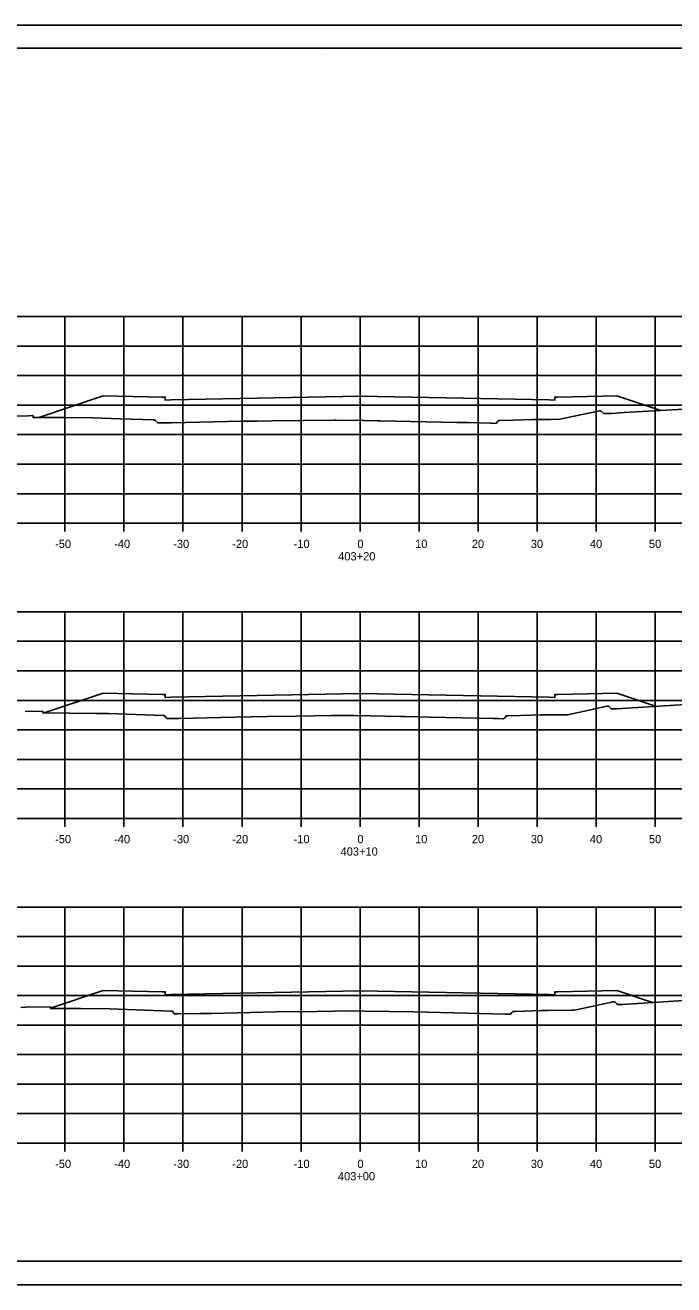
# Model space of a CAD drawing. Extents: x -70 to 701944, y -4 to 666871.
# Drawn here: x 669159.3 to 669269.2, y 661355.5 to 661568.9 of the extents above; entities that cross this region are included whole.
import ezdxf

# ---------------------------------------------------------------- set-up
doc = ezdxf.new("R2010")
doc.units = 0
for name, color, linetype in [('R_Axis', 7, 'Continuous'), ('R_Axis Annot', 7, 'Continuous'), ('R_Border', 7, 'Continuous'), ('R_Exist Surface', 7, 'Continuous'), ('R_Fin Surface', 7, 'Continuous'), ('R_Grid', 7, 'Continuous'), ('R_No Plot', 7, 'Continuous')]:
    doc.layers.add(name, color=color, linetype=linetype)

msp = doc.modelspace()

# ---------------------------------------------------------------- linework, layer by layer
at = {"layer": 'R_Axis'}
for p, q in [((669066.07, 661484.53), (669366.07, 661484.53)), ((669166.07, 661483.13), (669166.07, 661484.53)), ((669176.07, 661483.13), (669176.07, 661484.53)), ((669186.07, 661483.13), (669186.07, 661484.53)), ((669196.07, 661483.13), (669196.07, 661484.53)), ((669206.07, 661483.13), (669206.07, 661484.53)), ((669216.07, 661483.13), (669216.07, 661484.53)), ((669226.07, 661483.13), (669226.07, 661484.53)), ((669236.07, 661483.13), (669236.07, 661484.53)), ((669246.07, 661483.13), (669246.07, 661484.53)), ((669256.07, 661483.13), (669256.07, 661484.53)), ((669266.07, 661483.13), (669266.07, 661484.53)), ((669066.07, 661434.53), (669366.07, 661434.53)), ((669166.07, 661433.13), (669166.07, 661434.53)), ((669176.07, 661433.13), (669176.07, 661434.53)), ((669186.07, 661433.13), (669186.07, 661434.53)), ((669196.07, 661433.13), (669196.07, 661434.53)), ((669206.07, 661433.13), (669206.07, 661434.53)), ((669216.07, 661433.13), (669216.07, 661434.53)), ((669226.07, 661433.13), (669226.07, 661434.53)), ((669236.07, 661433.13), (669236.07, 661434.53)), ((669246.07, 661433.13), (669246.07, 661434.53)), ((669256.07, 661433.13), (669256.07, 661434.53)), ((669266.07, 661433.13), (669266.07, 661434.53)), ((669066.07, 661379.53), (669366.07, 661379.53)), ((669166.07, 661378.13), (669166.07, 661379.53)), ((669176.07, 661378.13), (669176.07, 661379.53)), ((669186.07, 661378.13), (669186.07, 661379.53)), ((669196.07, 661378.13), (669196.07, 661379.53)), ((669206.07, 661378.13), (669206.07, 661379.53)), ((669216.07, 661378.13), (669216.07, 661379.53)), ((669226.07, 661378.13), (669226.07, 661379.53)), ((669236.07, 661378.13), (669236.07, 661379.53)), ((669246.07, 661378.13), (669246.07, 661379.53)), ((669256.07, 661378.13), (669256.07, 661379.53)), ((669266.07, 661378.13), (669266.07, 661379.53))]:
    msp.add_line(p, q, dxfattribs=at)
at = {"layer": 'R_Border'}
for p, q in [((669058.07, 661564.99), (669374.25, 661564.99)), ((669210.59, 661564.73), (669210.59, 661564.73)), ((669210.59, 661564.73), (669210.59, 661564.73)), ((669374.25, 661359.53), (669058.07, 661359.53))]:
    msp.add_line(p, q, dxfattribs=at)
at = {"layer": 'R_Exist Surface'}
for points in [[(669155.68, 661502.6), (669159.9, 661502.74), (669160.66, 661502.76), (669160.67, 661502.71), (669160.69, 661502.46), (669165.98, 661502.42), (669170.82, 661502.37), (669175.42, 661502.22), (669181.1, 661502.02), (669181.26, 661502.01), (669181.37, 661502), (669181.53, 661501.81), (669181.79, 661501.52), (669182.1, 661501.51), (669182.34, 661501.51), (669182.62, 661501.53), (669184.15, 661501.55), (669196, 661501.79), (669198.64, 661501.84), (669201.16, 661501.87), (669211.68, 661502.01), (669211.68, 661502.01), (669212.03, 661502), (669216.74, 661501.93), (669216.79, 661501.93), (669218.97, 661501.86), (669219.45, 661501.85), (669232.43, 661501.61), (669234.42, 661501.57), (669238.15, 661501.47), (669238.33, 661501.47), (669239.1, 661501.44), (669239.41, 661501.84), (669239.5, 661501.94), (669239.75, 661501.91), (669239.82, 661501.91), (669241.96, 661501.98), (669245.36, 661502.1), (669248.43, 661502.12), (669249.9, 661502.13), (669256.12, 661503.48), (669256.56, 661503.56), (669256.85, 661503.56), (669256.86, 661503.56), (669257.29, 661503.12), (669257.3, 661503.11), (669257.33, 661503.11), (669258.19, 661503.11), (669258.79, 661503.14), (669260.82, 661503.26), (669289.23, 661504.88)], [(669159.32, 661452.63), (669162.31, 661452.69), (669162.33, 661452.58), (669162.34, 661452.4), (669171.34, 661452.33), (669172.44, 661452.33), (669173.45, 661452.29), (669182.65, 661451.97), (669182.74, 661451.97), (669182.92, 661451.95), (669183.07, 661451.78), (669183.36, 661451.47), (669183.55, 661451.47), (669183.87, 661451.46), (669185.41, 661451.48), (669194.83, 661451.68), (669200.41, 661451.8), (669205.27, 661451.86), (669211.12, 661451.94), (669213.12, 661451.98), (669213.2, 661451.98), (669215.04, 661451.95), (669222.99, 661451.81), (669223.72, 661451.79), (669227.93, 661451.71), (669238.67, 661451.46), (669239.48, 661451.44), (669240.28, 661451.42), (669240.43, 661451.42), (669240.5, 661451.5), (669240.84, 661451.91), (669240.89, 661451.9), (669241.16, 661451.89), (669243.23, 661451.96), (669246.76, 661452.06), (669248.02, 661452.07), (669251.19, 661452.09), (669254.88, 661452.89), (669257.87, 661453.53), (669258.06, 661453.53), (669258.17, 661453.53), (669258.31, 661453.35), (669258.58, 661453.07), (669259.12, 661453.07), (669259.48, 661453.07), (669278.44, 661454.29)], [(669158.61, 661402.52), (669159.39, 661402.54), (669163.61, 661402.61), (669163.62, 661402.56), (669163.65, 661402.34), (669168.69, 661402.32), (669173.68, 661402.29), (669181.05, 661402.02), (669183.92, 661401.91), (669183.95, 661401.91), (669184.2, 661401.92), (669184.23, 661401.88), (669184.63, 661401.41), (669184.68, 661401.41), (669185.18, 661401.42), (669188.93, 661401.48), (669190.87, 661401.52), (669201.86, 661401.76), (669208.74, 661401.85), (669211.75, 661401.9), (669214.28, 661401.95), (669214.28, 661401.95), (669214.34, 661401.95), (669216.86, 661401.91), (669225.23, 661401.76), (669231.93, 661401.6), (669240.63, 661401.4), (669241.04, 661401.38), (669241.56, 661401.38), (669241.78, 661401.64), (669241.95, 661401.86), (669242.13, 661401.85), (669242.28, 661401.85), (669246.77, 661401.98), (669247.85, 661402.01), (669251.92, 661402.05), (669252.26, 661402.05), (669252.65, 661402.14), (669258.93, 661403.49), (669259, 661403.49), (669259.24, 661403.49), (669259.53, 661403.12), (669259.62, 661403.03), (669259.8, 661403.03), (669260.52, 661403.02), (669278.78, 661404.21)]]:
    msp.add_lwpolyline(points, dxfattribs=at)
at = {"layer": 'R_Fin Surface'}
for points in [[(669161.67, 661502.45), (669172.56, 661506.09), (669177.56, 661505.99), (669182.56, 661505.89), (669183.06, 661505.89), (669183.07, 661505.39), (669184.07, 661505.41), (669216.07, 661506.05), (669248.07, 661505.41), (669249.07, 661505.39), (669249.08, 661505.89), (669249.58, 661505.89), (669254.58, 661505.99), (669259.58, 661506.09), (669267.01, 661503.61)], [(669162.58, 661452.4), (669172.56, 661455.73), (669177.56, 661455.63), (669182.56, 661455.53), (669183.06, 661455.53), (669183.07, 661455.03), (669184.07, 661455.05), (669216.07, 661455.69), (669248.07, 661455.05), (669249.07, 661455.03), (669249.08, 661455.53), (669249.58, 661455.53), (669254.58, 661455.63), (669259.58, 661455.73), (669266.25, 661453.51)], [(669163.65, 661402.4), (669172.56, 661405.37), (669177.56, 661405.27), (669182.56, 661405.17), (669183.06, 661405.17), (669183.07, 661404.67), (669184.07, 661404.69), (669216.07, 661405.33), (669248.07, 661404.69), (669249.07, 661404.67), (669249.08, 661405.17), (669249.58, 661405.17), (669254.58, 661405.27), (669259.58, 661405.37), (669265.62, 661403.35)]]:
    msp.add_lwpolyline(points, dxfattribs=at)
at = {"layer": 'R_Grid'}
for p, q in [((669066.07, 661519.53), (669366.07, 661519.53)), ((669166.07, 661484.53), (669166.07, 661519.53)), ((669176.07, 661484.53), (669176.07, 661519.53)), ((669186.07, 661484.53), (669186.07, 661519.53)), ((669196.07, 661484.53), (669196.07, 661519.53)), ((669206.07, 661484.53), (669206.07, 661519.53)), ((669216.07, 661484.53), (669216.07, 661519.53)), ((669226.07, 661484.53), (669226.07, 661519.53)), ((669236.07, 661484.53), (669236.07, 661519.53)), ((669246.07, 661484.53), (669246.07, 661519.53)), ((669256.07, 661484.53), (669256.07, 661519.53)), ((669266.07, 661484.53), (669266.07, 661519.53)), ((669066.07, 661514.53), (669366.07, 661514.53)), ((669066.07, 661509.53), (669366.07, 661509.53)), ((669066.07, 661504.53), (669366.07, 661504.53)), ((669066.07, 661499.53), (669366.07, 661499.53)), ((669066.07, 661494.53), (669366.07, 661494.53)), ((669066.07, 661489.53), (669366.07, 661489.53)), ((669066.07, 661484.53), (669366.07, 661484.53)), ((669066.07, 661469.53), (669366.07, 661469.53)), ((669166.07, 661434.53), (669166.07, 661469.53)), ((669176.07, 661434.53), (669176.07, 661469.53)), ((669186.07, 661434.53), (669186.07, 661469.53)), ((669196.07, 661434.53), (669196.07, 661469.53)), ((669206.07, 661434.53), (669206.07, 661469.53)), ((669216.07, 661434.53), (669216.07, 661469.53)), ((669226.07, 661434.53), (669226.07, 661469.53)), ((669236.07, 661434.53), (669236.07, 661469.53)), ((669246.07, 661434.53), (669246.07, 661469.53)), ((669256.07, 661434.53), (669256.07, 661469.53)), ((669266.07, 661434.53), (669266.07, 661469.53)), ((669066.07, 661464.53), (669366.07, 661464.53)), ((669066.07, 661459.53), (669366.07, 661459.53)), ((669066.07, 661454.53), (669366.07, 661454.53)), ((669066.07, 661449.53), (669366.07, 661449.53)), ((669066.07, 661444.53), (669366.07, 661444.53)), ((669066.07, 661439.53), (669366.07, 661439.53)), ((669066.07, 661434.53), (669366.07, 661434.53)), ((669066.07, 661419.53), (669366.07, 661419.53)), ((669166.07, 661379.53), (669166.07, 661419.53)), ((669176.07, 661379.53), (669176.07, 661419.53)), ((669186.07, 661379.53), (669186.07, 661419.53)), ((669196.07, 661379.53), (669196.07, 661419.53)), ((669206.07, 661379.53), (669206.07, 661419.53)), ((669216.07, 661379.53), (669216.07, 661419.53)), ((669226.07, 661379.53), (669226.07, 661419.53)), ((669236.07, 661379.53), (669236.07, 661419.53)), ((669246.07, 661379.53), (669246.07, 661419.53)), ((669256.07, 661379.53), (669256.07, 661419.53)), ((669266.07, 661379.53), (669266.07, 661419.53)), ((669066.07, 661414.53), (669366.07, 661414.53)), ((669066.07, 661409.53), (669366.07, 661409.53)), ((669066.07, 661404.53), (669366.07, 661404.53)), ((669066.07, 661399.53), (669366.07, 661399.53)), ((669066.07, 661394.53), (669366.07, 661394.53)), ((669066.07, 661389.53), (669366.07, 661389.53)), ((669066.07, 661384.53), (669366.07, 661384.53)), ((669066.07, 661379.53), (669366.07, 661379.53))]:
    msp.add_line(p, q, dxfattribs=at)
at = {"layer": 'R_No Plot'}
for p, q in [((669045.67, 661568.88), (669379, 661568.88)), ((669045.67, 661355.55), (669379, 661355.55))]:
    msp.add_line(p, q, dxfattribs=at)
for points in [[(669045.66, 661568.88), (669379, 661568.88), (669379, 661355.54), (669045.66, 661355.54)], [(669291.99, 661564.99), (669291.99, 661555.11), (669327.72, 661555.11), (669327.72, 661552.19), (669350.92, 661552.19), (669350.92, 661527.85), (669374.25, 661527.85), (669374.25, 661359.53), (669058.07, 661359.53), (669058.07, 661564.99)]]:
    msp.add_lwpolyline(points, close=True, dxfattribs=at)

# ---------------------------------------------------------------- texts
at = {"layer": 'R_Axis Annot'}
for s, p in [('-50', (669164.41, 661480.33)), ('-40', (669174.41, 661480.33)), ('-30', (669184.41, 661480.33)), ('-20', (669194.41, 661480.33)), ('-10', (669204.81, 661480.33)), ('0', (669215.61, 661480.33)), ('10', (669225.38, 661480.33)), ('20', (669234.99, 661480.33)), ('30', (669244.99, 661480.33)), ('40', (669254.99, 661480.33)), ('50', (669264.99, 661480.33)), ('403+20', (669212.36, 661478.23)), ('-50', (669164.41, 661430.33)), ('-40', (669174.41, 661430.33)), ('-30', (669184.41, 661430.33)), ('-20', (669194.41, 661430.33)), ('-10', (669204.81, 661430.33)), ('0', (669215.61, 661430.33)), ('10', (669225.38, 661430.33)), ('20', (669234.99, 661430.33)), ('30', (669244.99, 661430.33)), ('40', (669254.99, 661430.33)), ('50', (669264.99, 661430.33)), ('403+10', (669212.76, 661428.23)), ('-50', (669164.41, 661375.33)), ('-40', (669174.41, 661375.33)), ('-30', (669184.41, 661375.33)), ('-20', (669194.41, 661375.33)), ('-10', (669204.81, 661375.33)), ('0', (669215.61, 661375.33)), ('10', (669225.38, 661375.33)), ('20', (669234.99, 661375.33)), ('30', (669244.99, 661375.33)), ('40', (669254.99, 661375.33)), ('50', (669264.99, 661375.33)), ('403+00', (669212.31, 661373.23))]:
    msp.add_text(s, height=1.4, dxfattribs=at).set_placement(p)

doc.saveas('drawing.dxf')
